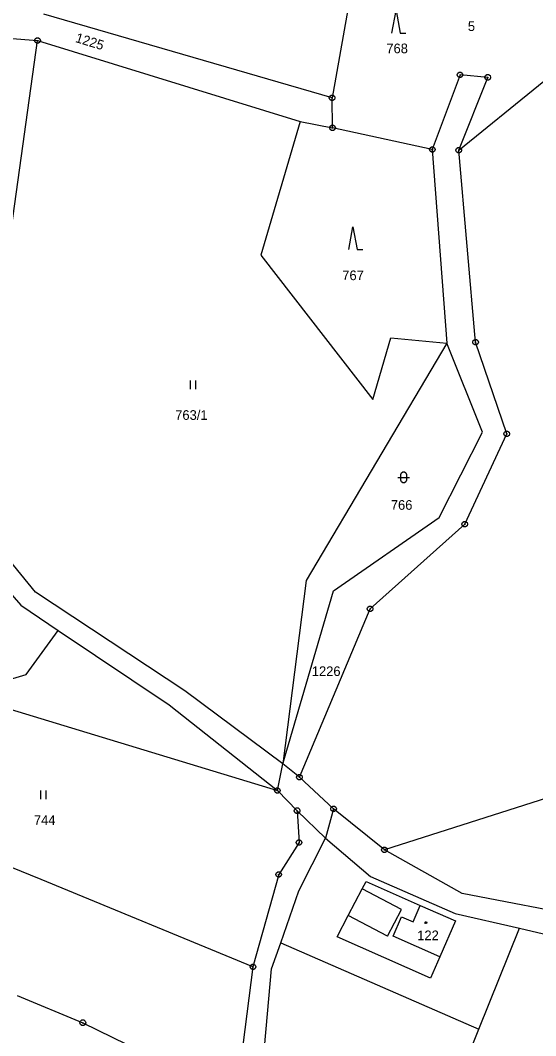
# Model space of a CAD drawing. Extents: x -694465 to -690527, y -983694 to -978978.
# Drawn here: x -690906.1 to -690815.5, y -980444.1 to -980265.4 of the extents above; entities that cross this region are included whole.
import ezdxf

# ---------------------------------------------------------------- set-up
doc = ezdxf.new("R2010")
doc.units = 0
for name, color, linetype in [('Vrstva 1', 7, 'Continuous'), ('Vrstva 17', 7, 'Continuous'), ('Vrstva 18', 7, 'Continuous'), ('Vrstva 19', 7, 'Continuous'), ('Vrstva 24', 7, 'Continuous'), ('Vrstva 25', 7, 'Continuous')]:
    doc.layers.add(name, color=color, linetype=linetype)

msp = doc.modelspace()

# ---------------------------------------------------------------- linework, layer by layer
at = {"layer": 'Vrstva 1'}
msp.add_line((-690852.46, -980409.34), (-690857.44, -980404.48), dxfattribs=at)
for points in [[(-690847.21, -980256.1), (-690851.3, -980279)], [(-690851.3, -980279), (-690902, -980264.3)], [(-690829.03, -980288.22), (-690801.01, -980265.43)], [(-690925.89, -980267.11), (-690903.1, -980268.9)], [(-690910.02, -980318.4), (-690903.1, -980268.9)], [(-690903.1, -980268.9), (-690856.89, -980283.17)], [(-690828.8, -980274.94), (-690833.67, -980288.08)], [(-690823.92, -980275.4), (-690828.8, -980274.94)], [(-690829.03, -980288.22), (-690823.92, -980275.4)], [(-690851.22, -980284.28), (-690851.3, -980279)], [(-690856.89, -980283.17), (-690863.8, -980306.69)], [(-690856.89, -980283.17), (-690851.22, -980284.28)], [(-690833.67, -980288.08), (-690851.22, -980284.28)], [(-690833.67, -980288.08), (-690831.11, -980322.18)], [(-690826.07, -980322), (-690829.03, -980288.22)], [(-690863.8, -980306.69), (-690844.11, -980332.1)], [(-690844.11, -980332.1), (-690840.94, -980321.26)], [(-690840.94, -980321.26), (-690831.11, -980322.18)], [(-690831.11, -980322.18), (-690855.84, -980363.96)], [(-690824.82, -980337.85), (-690831.11, -980322.18)], [(-690820.59, -980338.13), (-690826.07, -980322)], [(-690832.44, -980352.87), (-690824.82, -980337.85)], [(-690827.97, -980354.04), (-690820.59, -980338.13)], [(-690903.46, -980366.04), (-690915.13, -980351.76)], [(-690851.06, -980365.77), (-690832.44, -980352.87)], [(-690917.25, -980355.49), (-690906.04, -980368.33)], [(-690844.62, -980368.96), (-690827.97, -980354.04)], [(-690855.84, -980363.96), (-690859.98, -980396.22)], [(-690877.19, -980383.38), (-690903.46, -980366.04)], [(-690859.98, -980396.22), (-690851.06, -980365.77)], [(-690906.04, -980368.33), (-690899.441, -980372.754)], [(-690857.05, -980398.57), (-690844.62, -980368.96)], [(-690905.1, -980380.539), (-690899.441, -980372.754)], [(-690899.441, -980372.754), (-690879.94, -980385.83)], [(-690916.63, -980383.97), (-690905.1, -980380.539)], [(-690916.63, -980383.97), (-690860.92, -980400.92)], [(-690859.98, -980396.22), (-690877.19, -980383.38)], [(-690879.94, -980385.83), (-690860.92, -980400.92)], [(-690860.92, -980400.92), (-690859.98, -980396.22)], [(-690857.05, -980398.57), (-690859.98, -980396.22)], [(-690851.04, -980404.16), (-690857.05, -980398.57)], [(-690902.46, -980416.6), (-690946.16, -980398.82)], [(-690860.92, -980400.92), (-690857.44, -980404.48)], [(-690812.14, -980401.81), (-690842.09, -980411.38)], [(-690857.44, -980404.48), (-690857.11, -980410.08)], [(-690851.04, -980404.16), (-690852.46, -980409.34)], [(-690842.09, -980411.38), (-690851.04, -980404.16)], [(-690857.11, -980410.08), (-690860.69, -980415.72)], [(-690857.13, -980418.56), (-690852.46, -980409.34)], [(-690852.46, -980409.34), (-690844.54, -980416.07)], [(-690828.42, -980419.05), (-690842.09, -980411.38)], [(-690860.69, -980415.72), (-690865.21, -980431.98)], [(-690844.54, -980416.07), (-690829.66, -980422.56)], [(-690865.21, -980431.98), (-690902.46, -980416.6)], [(-690848.47, -980422.96), (-690846, -980418.24)], [(-690846, -980418.24), (-690845.33, -980416.97), (-690835.78, -980421.16)], [(-690839.08, -980421.86), (-690846, -980418.24)], [(-690860.33, -980427.746), (-690857.13, -980418.56)], [(-690805.84, -980423.39), (-690828.42, -980419.05)], [(-690837.06, -980424.06), (-690835.78, -980421.16)], [(-690835.78, -980421.16), (-690829.6, -980423.88)], [(-690832.37, -980430.19), (-690834.02, -980433.95), (-690850.43, -980426.71), (-690848.47, -980422.96)], [(-690841.55, -980426.59), (-690848.47, -980422.96)], [(-690841.55, -980426.59), (-690839.08, -980421.86)], [(-690840.57, -980426.58), (-690839.08, -980423.18)], [(-690839.08, -980423.18), (-690837.06, -980424.06)], [(-690829.66, -980422.56), (-690818.354, -980425.183)], [(-690829.6, -980423.88), (-690832.37, -980430.19)], [(-690825.488, -980442.912), (-690818.354, -980425.183)], [(-690818.354, -980425.183), (-690807.89, -980427.61)], [(-690832.37, -980430.19), (-690840.57, -980426.58)], [(-690861.93, -980432.34), (-690860.33, -980427.746)], [(-690860.33, -980427.746), (-690825.488, -980442.912)], [(-690865.21, -980431.98), (-690868.03, -980454.02)], [(-690863.87, -980454.07), (-690861.93, -980432.34)], [(-690906.7, -980437.02), (-690895.13, -980441.8)], [(-690895.13, -980441.8), (-690884.84, -980446.86)], [(-690833.66, -980463.22), (-690825.488, -980442.912)]]:
    msp.add_lwpolyline(points, dxfattribs=at)
at = {"layer": 'Vrstva 24'}
for points in [[(-690902.946, -980268.424), (-690902.696, -980268.606), (-690902.6, -980268.9), (-690902.696, -980269.194), (-690902.946, -980269.376), (-690903.254, -980269.376), (-690903.504, -980269.194), (-690903.6, -980268.9), (-690903.504, -980268.606), (-690903.254, -980268.424)], [(-690828.646, -980274.464), (-690828.396, -980274.646), (-690828.3, -980274.94), (-690828.396, -980275.234), (-690828.646, -980275.416), (-690828.954, -980275.416), (-690829.204, -980275.234), (-690829.3, -980274.94), (-690829.204, -980274.646), (-690828.954, -980274.464)], [(-690823.766, -980274.924), (-690823.516, -980275.106), (-690823.42, -980275.4), (-690823.516, -980275.694), (-690823.766, -980275.876), (-690824.074, -980275.876), (-690824.324, -980275.694), (-690824.42, -980275.4), (-690824.324, -980275.106), (-690824.074, -980274.924)], [(-690851.146, -980278.524), (-690850.896, -980278.706), (-690850.8, -980279), (-690850.896, -980279.294), (-690851.146, -980279.476), (-690851.454, -980279.476), (-690851.704, -980279.294), (-690851.8, -980279), (-690851.704, -980278.706), (-690851.454, -980278.524)], [(-690851.066, -980283.804), (-690850.816, -980283.986), (-690850.72, -980284.28), (-690850.816, -980284.574), (-690851.066, -980284.756), (-690851.374, -980284.756), (-690851.624, -980284.574), (-690851.72, -980284.28), (-690851.624, -980283.986), (-690851.374, -980283.804)], [(-690833.516, -980287.604), (-690833.266, -980287.786), (-690833.17, -980288.08), (-690833.266, -980288.374), (-690833.516, -980288.556), (-690833.824, -980288.556), (-690834.074, -980288.374), (-690834.17, -980288.08), (-690834.074, -980287.786), (-690833.824, -980287.604)], [(-690828.876, -980287.744), (-690828.626, -980287.926), (-690828.53, -980288.22), (-690828.626, -980288.514), (-690828.876, -980288.696), (-690829.184, -980288.696), (-690829.434, -980288.514), (-690829.53, -980288.22), (-690829.434, -980287.926), (-690829.184, -980287.744)], [(-690825.916, -980321.524), (-690825.666, -980321.706), (-690825.57, -980322), (-690825.666, -980322.294), (-690825.916, -980322.476), (-690826.224, -980322.476), (-690826.474, -980322.294), (-690826.57, -980322), (-690826.474, -980321.706), (-690826.224, -980321.524)], [(-690820.436, -980337.654), (-690820.186, -980337.836), (-690820.09, -980338.13), (-690820.186, -980338.424), (-690820.436, -980338.606), (-690820.744, -980338.606), (-690820.994, -980338.424), (-690821.09, -980338.13), (-690820.994, -980337.836), (-690820.744, -980337.654)], [(-690827.816, -980353.564), (-690827.566, -980353.746), (-690827.47, -980354.04), (-690827.566, -980354.334), (-690827.816, -980354.516), (-690828.124, -980354.516), (-690828.374, -980354.334), (-690828.47, -980354.04), (-690828.374, -980353.746), (-690828.124, -980353.564)], [(-690844.466, -980368.484), (-690844.216, -980368.666), (-690844.12, -980368.96), (-690844.216, -980369.254), (-690844.466, -980369.436), (-690844.774, -980369.436), (-690845.024, -980369.254), (-690845.12, -980368.96), (-690845.024, -980368.666), (-690844.774, -980368.484)], [(-690856.896, -980398.094), (-690856.646, -980398.276), (-690856.55, -980398.57), (-690856.646, -980398.864), (-690856.896, -980399.046), (-690857.204, -980399.046), (-690857.454, -980398.864), (-690857.55, -980398.57), (-690857.454, -980398.276), (-690857.204, -980398.094)], [(-690860.766, -980400.444), (-690860.516, -980400.626), (-690860.42, -980400.92), (-690860.516, -980401.214), (-690860.766, -980401.396), (-690861.074, -980401.396), (-690861.324, -980401.214), (-690861.42, -980400.92), (-690861.324, -980400.626), (-690861.074, -980400.444)], [(-690850.886, -980403.684), (-690850.636, -980403.866), (-690850.54, -980404.16), (-690850.636, -980404.454), (-690850.886, -980404.636), (-690851.194, -980404.636), (-690851.444, -980404.454), (-690851.54, -980404.16), (-690851.444, -980403.866), (-690851.194, -980403.684)], [(-690857.286, -980404.004), (-690857.036, -980404.186), (-690856.94, -980404.48), (-690857.036, -980404.774), (-690857.286, -980404.956), (-690857.594, -980404.956), (-690857.844, -980404.774), (-690857.94, -980404.48), (-690857.844, -980404.186), (-690857.594, -980404.004)], [(-690856.956, -980409.604), (-690856.706, -980409.786), (-690856.61, -980410.08), (-690856.706, -980410.374), (-690856.956, -980410.556), (-690857.264, -980410.556), (-690857.514, -980410.374), (-690857.61, -980410.08), (-690857.514, -980409.786), (-690857.264, -980409.604)], [(-690841.936, -980410.904), (-690841.686, -980411.086), (-690841.59, -980411.38), (-690841.686, -980411.674), (-690841.936, -980411.856), (-690842.244, -980411.856), (-690842.494, -980411.674), (-690842.59, -980411.38), (-690842.494, -980411.086), (-690842.244, -980410.904)], [(-690860.536, -980415.244), (-690860.286, -980415.426), (-690860.19, -980415.72), (-690860.286, -980416.014), (-690860.536, -980416.196), (-690860.844, -980416.196), (-690861.094, -980416.014), (-690861.19, -980415.72), (-690861.094, -980415.426), (-690860.844, -980415.244)], [(-690865.056, -980431.504), (-690864.806, -980431.686), (-690864.71, -980431.98), (-690864.806, -980432.274), (-690865.056, -980432.456), (-690865.364, -980432.456), (-690865.614, -980432.274), (-690865.71, -980431.98), (-690865.614, -980431.686), (-690865.364, -980431.504)], [(-690894.976, -980441.324), (-690894.726, -980441.506), (-690894.63, -980441.8), (-690894.726, -980442.094), (-690894.976, -980442.276), (-690895.284, -980442.276), (-690895.534, -980442.094), (-690895.63, -980441.8), (-690895.534, -980441.506), (-690895.284, -980441.324)]]:
    msp.add_lwpolyline(points, close=True, dxfattribs=at)
for points in [[(-690903.219, -980268.9), (-690902.98, -980268.9)], [(-690828.919, -980274.94), (-690828.68, -980274.94)], [(-690824.039, -980275.4), (-690823.8, -980275.4)], [(-690851.419, -980279), (-690851.18, -980279)], [(-690851.339, -980284.28), (-690851.1, -980284.28)], [(-690833.789, -980288.08), (-690833.55, -980288.08)], [(-690829.149, -980288.22), (-690828.91, -980288.22)], [(-690826.189, -980322), (-690825.95, -980322)], [(-690820.709, -980338.13), (-690820.47, -980338.13)], [(-690828.089, -980354.04), (-690827.85, -980354.04)], [(-690844.739, -980368.96), (-690844.5, -980368.96)], [(-690857.169, -980398.57), (-690856.93, -980398.57)], [(-690861.039, -980400.92), (-690860.8, -980400.92)], [(-690857.559, -980404.48), (-690857.32, -980404.48)], [(-690851.159, -980404.16), (-690850.92, -980404.16)], [(-690857.229, -980410.08), (-690856.99, -980410.08)], [(-690842.209, -980411.38), (-690841.97, -980411.38)], [(-690860.809, -980415.72), (-690860.57, -980415.72)], [(-690865.329, -980431.98), (-690865.09, -980431.98)], [(-690895.249, -980441.8), (-690895.01, -980441.8)]]:
    msp.add_lwpolyline(points, dxfattribs=at)
at = {"layer": 'Vrstva 25'}
for points in [[(-690840.8, -980267.63), (-690840.05, -980263.63), (-690839.3, -980267.63), (-690838.3, -980267.63)], [(-690848.38, -980305.7), (-690847.63, -980301.7), (-690846.88, -980305.7), (-690845.88, -980305.7)], [(-690876.25, -980328.79), (-690876.25, -980330.29)], [(-690875.25, -980330.29), (-690875.25, -980328.79)], [(-690839.71, -980345.81), (-690837.71, -980345.81)], [(-690902.6, -980400.94), (-690902.6, -980402.44)], [(-690901.6, -980402.44), (-690901.6, -980400.94)]]:
    msp.add_lwpolyline(points, dxfattribs=at)
for points in [[(-690839.21, -980345.31), (-690839.115, -980345.016), (-690838.865, -980344.834), (-690838.555, -980344.834), (-690838.305, -980345.016), (-690838.21, -980345.31), (-690838.21, -980346.31), (-690838.305, -980346.604), (-690838.555, -980346.786), (-690838.865, -980346.786), (-690839.115, -980346.604), (-690839.21, -980346.31)], [(-690834.713, -980424.038), (-690834.625, -980424.19), (-690834.713, -980424.342), (-690834.887, -980424.342), (-690834.975, -980424.19), (-690834.887, -980424.038)]]:
    msp.add_lwpolyline(points, close=True, dxfattribs=at)

# ---------------------------------------------------------------- texts
at = {"layer": 'Vrstva 17'}
msp.add_text('5', height=1.7, dxfattribs=at).set_placement((-690827.423, -980267.25))
at = {"layer": 'Vrstva 18'}
msp.add_text('1225', height=1.7, rotation=342.91524, dxfattribs=at).set_placement((-690896.56, -980269.159))
for s, p in [('768', (-690841.754, -980271.16)), ('767', (-690849.504, -980311.1)), ('763/1', (-690878.882, -980335.69)), ('766', (-690840.964, -980351.52)), ('1226', (-690854.863, -980380.78)), ('744', (-690903.724, -980406.98))]:
    msp.add_text(s, height=1.7, dxfattribs=at).set_placement(p)
at = {"layer": 'Vrstva 19'}
msp.add_text('122', height=1.7, dxfattribs=at).set_placement((-690836.323, -980427.28))

doc.saveas('drawing.dxf')
